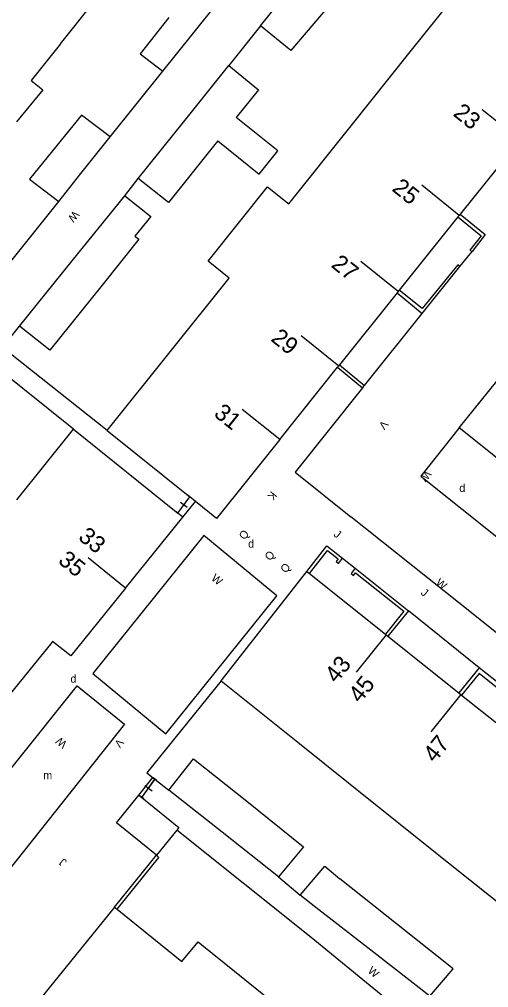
# Model space of a CAD drawing. Extents: x 134999 to 136502, y 457398 to 459002.
# Drawn here: x 135419.3 to 135448.7, y 457937.5 to 457998 of the extents above; entities that cross this region are included whole.
import ezdxf

# ---------------------------------------------------------------- set-up
doc = ezdxf.new("R2010")
doc.units = 0
for name, color, linetype in [('RI_DGTB_15', 7, 'Continuous'), ('RI_DGTB_23', 7, 'Continuous'), ('RI_DGTB_29', 7, 'Continuous'), ('RI_DGTB_30', 7, 'Continuous'), ('RI_DGTB_31', 7, 'Continuous'), ('RI_DGTB_35', 7, 'Continuous'), ('RI_DGTB_36', 7, 'Continuous'), ('RI_DGTB_4', 7, 'Continuous'), ('RI_DGTB_43', 7, 'Continuous'), ('RI_DGTB_48', 7, 'Continuous'), ('RI_DGTB_5', 7, 'Continuous'), ('RI_DGTB_53', 7, 'Continuous'), ('RI_DGTB_54', 7, 'Continuous'), ('RI_DGTB_6', 7, 'Continuous')]:
    doc.layers.add(name, color=color, linetype=linetype)

msp = doc.modelspace()

# ---------------------------------------------------------------- linework, layer by layer
at = {"layer": 'RI_DGTB_15'}
for p, q in [((135450.61, 457990.44), (135448.269, 457992.316)), ((135446.831, 457985.719), (135444.49, 457987.595)), ((135443.019, 457980.966), (135440.678, 457982.842)), ((135439.306, 457976.313), (135436.965, 457978.189)), ((135435.618, 457971.716), (135433.277, 457973.592)), ((135425.985, 457962.438), (135423.654, 457964.326)), ((135442.262, 457959.531), (135440.39, 457957.188)), ((135446.927, 457955.805), (135445.055, 457953.462))]:
    msp.add_line(p, q, dxfattribs=at)
at = {"layer": 'RI_DGTB_23'}
for p, q in [((135429.559, 457966.873), (135430.353, 457967.861)), ((135426.818, 457949.518), (135427.687, 457950.617))]:
    msp.add_line(p, q, dxfattribs=at)
at = {"layer": 'RI_DGTB_4'}
for p, q in [((135443.769, 457995.922), (135447.519, 458000.602)), ((135439.988, 457991.203), (135443.769, 457995.922)), ((135436.178, 457986.448), (135439.988, 457991.203)), ((135450.527, 457990.338), (135446.888, 457985.793)), ((135446.753, 457985.625), (135443.08, 457981.043)), ((135446.83, 457985.72), (135446.753, 457985.625)), ((135446.888, 457985.793), (135446.83, 457985.72)), ((135428.77, 457977.203), (135432.456, 457981.803)), ((135442.945, 457980.872), (135439.358, 457976.389)), ((135443.019, 457980.966), (135442.945, 457980.872)), ((135443.08, 457981.043), (135443.019, 457980.966)), ((135424.836, 457972.294), (135428.77, 457977.203)), ((135435.617, 457971.717), (135439.233, 457976.233)), ((135439.301, 457976.317), (135439.233, 457976.233)), ((135439.358, 457976.389), (135439.301, 457976.317)), ((135419.182, 457967.948), (135422.725, 457972.374)), ((135422.725, 457972.374), (135429.248, 457967.124)), ((135424.836, 457972.294), (135430.002, 457968.143)), ((135431.955, 457956.665), (135437.315, 457963.48)), ((135437.315, 457963.48), (135437.471, 457963.355)), ((135437.471, 457963.355), (135442.225, 457959.56)), ((135421.419, 457959.11), (135421.29, 457958.951)), ((135442.225, 457959.56), (135442.382, 457959.436)), ((135442.382, 457959.436), (135446.814, 457955.898)), ((135421.29, 457958.951), (135420.558, 457958.049)), ((135420.558, 457958.049), (135416.331, 457952.84)), ((135431.955, 457956.665), (135436.845, 457952.751)), ((135446.814, 457955.898), (135446.928, 457955.807)), ((135446.928, 457955.807), (135446.976, 457955.769)), ((135446.976, 457955.769), (135451.583, 457952.091)), ((135436.845, 457952.751), (135441.506, 457949.02)), ((135441.506, 457949.02), (135446.167, 457945.288)), ((135446.167, 457945.288), (135450.827, 457941.557)), ((135425.299, 457942.526), (135425.455, 457942.401)), ((135430.758, 457940.171), (135434.827, 457936.89))]:
    msp.add_line(p, q, dxfattribs=at)
for points in [[(135435.617, 457971.717), (135431.677, 457966.797), (135430.353, 457967.861)], [(135430.353, 457967.861), (135430.002, 457968.143)], [(135425.985, 457962.438), (135429.559, 457966.873)], [(135429.559, 457966.873), (135429.248, 457967.124)], [(135425.985, 457962.438), (135422.576, 457958.207), (135421.419, 457959.11)], [(135425.299, 457942.526), (135419.45, 457935.301), (135423.716, 457931.821)], [(135425.455, 457942.401), (135429.509, 457939.139), (135430.528, 457940.356), (135430.758, 457940.171)]]:
    msp.add_lwpolyline(points, dxfattribs=at)
at = {"layer": 'RI_DGTB_48'}
for p, q in [((135439.233, 457976.233), (135440.788, 457974.947)), ((135439.358, 457976.389), (135440.921, 457975.096)), ((135440.788, 457974.947), (135440.921, 457975.096)), ((135429.248, 457967.124), (135430.002, 457968.144)), ((135429.248, 457967.124), (135430.002, 457968.143)), ((135430.104, 457968.068), (135429.9, 457968.219)), ((135429.829, 457967.483), (135429.421, 457967.785)), ((135429.35, 457967.049), (135429.146, 457967.199)), ((135427.94, 457950.428), (135427.711, 457950.592)), ((135427.005, 457949.367), (135427.825, 457950.51)), ((135427.005, 457949.367), (135427.824, 457950.509)), ((135427.643, 457949.774), (135427.186, 457950.102)), ((135427.12, 457949.285), (135426.89, 457949.449))]:
    msp.add_line(p, q, dxfattribs=at)
at = {"layer": 'RI_DGTB_5'}
for points in [[(135421.923, 457996.428), (135423.977, 457999.003), (135424.734, 457998.52), (135426.072, 458000.193)], [(135421.923, 457996.428), (135420.094, 457994.135), (135420.812, 457993.554), (135419.166, 457991.55)], [(135432.456, 457981.803), (135431.141, 457982.857), (135434.863, 457987.502), (135436.178, 457986.448)]]:
    msp.add_lwpolyline(points, dxfattribs=at)
at = {"layer": 'RI_DGTB_53'}
for p, q in [((135446.876, 457982.535), (135447.641, 457983.453)), ((135444.525, 457979.591), (135446.876, 457982.535)), ((135442.945, 457980.872), (135444.525, 457979.591)), ((135446.826, 457972.45), (135452.662, 457979.687)), ((135440.33, 457963.682), (135443.655, 457961.034)), ((135443.655, 457961.034), (135442.382, 457959.436)), ((135448.086, 457957.473), (135446.814, 457955.898)), ((135453.013, 457953.535), (135448.086, 457957.473))]:
    msp.add_line(p, q, dxfattribs=at)
for points in [[(135446.753, 457985.625), (135448.209, 457984.442), (135447.495, 457983.555), (135447.641, 457983.453)], [(135446.888, 457985.793), (135448.463, 457984.517), (135447.641, 457983.453)], [(135446.876, 457982.535), (135446.749, 457982.631), (135444.526, 457979.896), (135443.08, 457981.043)], [(135423.939, 457957.109), (135428.501, 457953.353), (135435.443, 457961.968), (135430.881, 457965.724), (135423.939, 457957.109)], [(135437.315, 457963.48), (135438.57, 457965.083), (135439.548, 457964.305)], [(135437.471, 457963.355), (135438.603, 457964.801), (135439.267, 457964.273), (135439.137, 457964.11), (135439.293, 457963.985), (135439.548, 457964.305)], [(135440.33, 457963.682), (135440.075, 457963.362), (135440.231, 457963.237), (135440.362, 457963.401), (135443.374, 457961.002), (135442.225, 457959.56)], [(135451.583, 457952.091), (135452.689, 457953.428), (135448.072, 457957.117), (135446.976, 457955.769)]]:
    msp.add_lwpolyline(points, dxfattribs=at)
at = {"layer": 'RI_DGTB_54'}
for p, q in [((135434.412, 457997.559), (135432.436, 457995.071)), ((135425.031, 457990.613), (135428.316, 457994.714)), ((135425.942, 457986.949), (135426.772, 457988.017)), ((135418.136, 457982.014), (135421.808, 457986.592)), ((135440.921, 457975.096), (135444.525, 457979.591)), ((135446.826, 457972.45), (135444.425, 457969.442)), ((135444.425, 457969.442), (135449.599, 457965.323)), ((135446.785, 457961.54), (135440.053, 457966.902)), ((135439.548, 457964.305), (135440.33, 457963.682)), ((135448.086, 457957.473), (135443.655, 457961.034)), ((135427.824, 457950.509), (135428.696, 457949.822)), ((135425.299, 457942.526), (135427.917, 457945.759)), ((135435.551, 457944.411), (135436.9, 457943.264))]:
    msp.add_line(p, q, dxfattribs=at)
for points in [[(135452.662, 457979.687), (135456.555, 457976.654), (135450.768, 457969.315), (135446.826, 457972.45)], [(135424.836, 457972.294), (135418.303, 457977.462), (135419.355, 457978.798)], [(135422.725, 457972.374), (135416.495, 457977.361), (135414.916, 457975.388)], [(135440.788, 457974.947), (135436.572, 457969.675), (135440.053, 457966.902)], [(135450.421, 457958.644), (135446.785, 457961.54)], [(135431.955, 457956.665), (135427.314, 457950.912), (135427.824, 457950.509)], [(135411.342, 457941.836), (135422.968, 457956.337), (135425.911, 457953.954), (135414.327, 457939.361)], [(135442.619, 457928.589), (135446.451, 457933.37), (135437.583, 457940.622), (135429.185, 457947.327)], [(135425.455, 457942.401), (135428.072, 457945.633), (135427.917, 457945.759)]]:
    msp.add_lwpolyline(points, dxfattribs=at)
at = {"layer": 'RI_DGTB_6'}
for p, q in [((135425.942, 457986.949), (135427.565, 457985.657)), ((135427.565, 457985.657), (135426.571, 457984.415)), ((135429.185, 457947.327), (135427.917, 457945.759))]:
    msp.add_line(p, q, dxfattribs=at)
for points in [[(135434.412, 457997.559), (135437.19, 458001.019)], [(135430.105, 457996.947), (135431.876, 457999.156)], [(135439.188, 457999.415), (135436.319, 457996.018), (135434.412, 457997.559)], [(135428.69, 457998.066), (135426.907, 457995.811), (135428.316, 457994.714)], [(135428.316, 457994.714), (135430.105, 457996.947)], [(135429.606, 457991.546), (135432.436, 457995.071)], [(135432.436, 457995.071), (135434.298, 457993.567), (135432.902, 457991.825)], [(135425.031, 457990.613), (135423.236, 457991.973), (135421.426, 457989.743)], [(135431.741, 457990.374), (135434.338, 457988.294), (135435.499, 457989.745), (135432.902, 457991.825)], [(135426.772, 457988.017), (135429.606, 457991.546)], [(135423.198, 457988.327), (135425.031, 457990.613)], [(135431.478, 457990.046), (135428.659, 457986.526), (135426.772, 457988.017)], [(135431.741, 457990.374), (135431.478, 457990.046)], [(135421.426, 457989.743), (135419.987, 457987.971), (135421.808, 457986.592)], [(135421.808, 457986.592), (135423.198, 457988.327)], [(135422.649, 457982.874), (135425.942, 457986.949)], [(135426.571, 457984.415), (135426.805, 457984.228), (135424.515, 457981.366)], [(135419.355, 457978.798), (135422.649, 457982.874)], [(135424.515, 457981.366), (135421.261, 457977.301), (135419.355, 457978.798)], [(135428.696, 457949.822), (135430.237, 457951.774), (135433.553, 457949.148)], [(135427.917, 457945.759), (135425.415, 457947.785), (135426.818, 457949.518), (135427.005, 457949.367)], [(135427.005, 457949.367), (135429.32, 457947.492), (135429.185, 457947.327)], [(135432.016, 457947.201), (135428.696, 457949.822)], [(135433.553, 457949.148), (135437.101, 457946.281), (135435.551, 457944.411)], [(135435.551, 457944.411), (135432.016, 457947.201)], [(135436.9, 457943.264), (135438.429, 457945.089), (135439.381, 457944.291)], [(135442.921, 457941.481), (135439.381, 457944.291)], [(135437.881, 457942.501), (135436.9, 457943.264)], [(135441.499, 457939.689), (135437.881, 457942.501)], [(135444.995, 457936.972), (135446.461, 457938.671), (135442.921, 457941.481)], [(135444.995, 457936.972), (135441.499, 457939.689)]]:
    msp.add_lwpolyline(points, dxfattribs=at)

# ---------------------------------------------------------------- texts
at = {"layer": 'RI_DGTB_29'}
for p in [(135446.837, 457968.448), (135433.646, 457964.967), (135422.542, 457956.538)]:
    msp.add_text('d', height=0.5, dxfattribs=at).set_placement(p)
at = {"layer": 'RI_DGTB_30'}
for s, height, rotation, p in [('W', 0.499, 231.25764, (135422.746, 457986.046)), ('V', 0.499, 231.32406, (135442.049, 457972.956)), ('W', 0.5, 231.39523, (135444.741, 457969.839)), ('K', 0.499, 231.32406, (135435.099, 457968.532)), ('W', 0.5, 320.7164, (135431.297, 457962.986)), ('W', 0.499, 321.38251, (135445.323, 457962.707)), ('W', 0.5, 141.69411, (135422.369, 457952.79)), ('V', 0.5, 231.81096, (135425.53, 457953.083)), ('W', 0.5, 320.7164, (135441.075, 457938.472))]:
    msp.add_text(s, height=height, rotation=rotation, dxfattribs=at).set_placement(p)
at = {"layer": 'RI_DGTB_31'}
for s, height, rotation, p in [('Q', 0.5, 51.16918, (135433.409, 457965.422)), ('J', 0.499, 321.38251, (135438.948, 457965.731)), ('Q', 0.5, 51.16918, (135435.02, 457964.114)), ('Q', 0.5, 51.16918, (135435.999, 457963.343)), ('J', 0.499, 321.38251, (135444.39, 457962.084)), ('J', 0.5, 141.37205, (135422.356, 457945.408))]:
    msp.add_text(s, height=height, rotation=rotation, dxfattribs=at).set_placement(p)
at = {"layer": 'RI_DGTB_35'}
for s, rotation, p in [('31', 321.3096, (135431.441, 457973.232)), ('33', 321.006, (135422.97, 457965.527)), ('43', 51.3743, (135439.162, 457956.451))]:
    msp.add_text(s, height=1.054, rotation=rotation, dxfattribs=at).set_placement(p)
at = {"layer": 'RI_DGTB_36'}
for s, rotation, p in [('23', 321.3096, (135446.394, 457991.988)), ('25', 321.3096, (135442.577, 457987.299)), ('27', 321.3096, (135438.77, 457982.541)), ('29', 321.3096, (135435.006, 457977.927)), ('35', 321.0077, (135421.712, 457964.06)), ('45', 51.3761, (135440.638, 457955.206)), ('47', 51.3761, (135445.308, 457951.486))]:
    msp.add_text(s, height=1.054, rotation=rotation, dxfattribs=at).set_placement(p)
at = {"layer": 'RI_DGTB_43'}
msp.add_text('m', height=0.5, dxfattribs=at).set_placement((135420.845, 457950.512))

doc.saveas('drawing.dxf')
